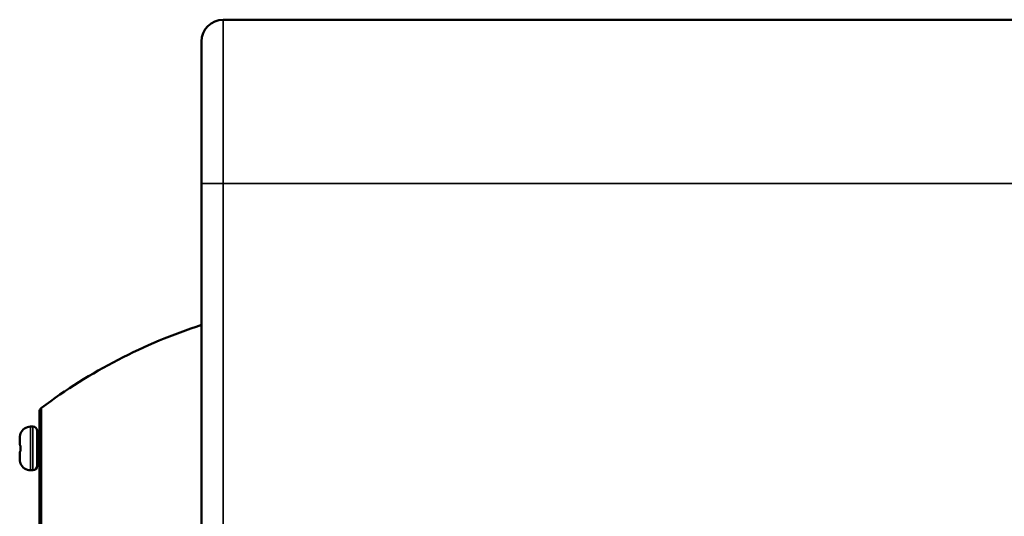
# Model space of a CAD drawing. Header units: millimetres. Extents: x 50 to 3176, y 50 to 2109.
# Tile 642 of 656: x 1664 to 1754, y 1126 to 1172. Entities that reach past the tile are written whole.
import ezdxf

# ---------------------------------------------------------------- set-up
doc = ezdxf.new("R2010")
doc.units = ezdxf.units.MM
doc.header["$LTSCALE"] = 10
doc.layers.add('Visible (ISO)', color=7, linetype='Continuous', lineweight=50)
doc.layers.add('Visible Narrow (ISO)', color=7, linetype='Continuous', lineweight=35)

msp = doc.modelspace()

# ---------------------------------------------------------------- linework, layer by layer
at = {"layer": 'Visible (ISO)'}
for p, q in [((1682.7396, 1171.7716), (1764.1396, 1171.7716)), ((1680.7396, 1156.7716), (1680.7396, 1169.7716)), ((1680.7396, 1079.9226), (1680.7396, 1156.7716)), ((1680.7396, 1155.4553), (1680.7396, 1155.458)), ((1665.9196, 1017.7001), (1665.9196, 1135.843)), ((1665.3196, 1134.5216), (1665.1196, 1134.5216)), ((1665.7196, 1130.9216), (1665.7196, 1134.1216)), ((1665.7196, 1133.7716), (1665.9196, 1133.7716)), ((1664.1196, 1133.4584), (1664.1196, 1133.4584)), ((1664.1196, 1133.4583), (1664.1196, 1132.8716)), ((1664.1196, 1132.1716), (1664.1196, 1131.5848)), ((1665.7196, 1131.2716), (1665.9196, 1131.2716)), ((1665.3196, 1130.5216), (1665.1196, 1130.5216))]:
    msp.add_line(p, q, dxfattribs=at)
for centre, radius, start, end in [((1682.7396, 1169.7716), 2, 90, 180), ((1696.2425, 1096.0852), 50.2, 107.98824, 126.874473), ((1666.4196, 1135.843), 0.5, 126.920442, 180), ((1665.1196, 1133.5216), 1, 90, 158.38198), ((1665.3196, 1134.1216), 0.4, 0, 90), ((1664.2364, 1133.8716), 0.05, 158.386885, 185.248369), ((1664.1696, 1132.8716), 0.05, 179.992848, 258.489772), ((1664.1696, 1132.1716), 0.05, 101.510532, 180.006042), ((1664.2364, 1131.1716), 0.05, 174.749326, 201.612784), ((1665.1196, 1131.5216), 1, 201.617988, 270), ((1665.3196, 1130.9216), 0.4, 270, 0)]:
    msp.add_arc(centre, radius, start, end, dxfattribs=at)
msp.add_ellipse((1665.6524, 1133.2798), major_axis=(1.4597, -0.5706), ratio=0.8194767, start_param=3.4515329, end_param=3.4515898, dxfattribs=at)
for points in [[(1680.7396, 1155.458), (1680.7396, 1155.5747), (1680.7396, 1155.6494), (1680.7396, 1155.6841)], [(1680.7396, 1150.8133), (1680.7396, 1151.3106), (1680.7396, 1151.8116), (1680.7396, 1152.2836)]]:
    msp.add_open_spline(points, degree=3, dxfattribs=at)
for points, knots in [([(1664.1196, 1133.4584), (1664.1196, 1133.4698), (1664.1198, 1133.4813), (1664.1205, 1133.5041), (1664.121, 1133.5156), (1664.1224, 1133.5384), (1664.1233, 1133.5498), (1664.1254, 1133.5726), (1664.1267, 1133.584), (1664.1295, 1133.6067), (1664.1311, 1133.618), (1664.1328, 1133.6293)], [4.71207245, 4.71207245, 4.71207245, 4.71207245, 4.74309207, 4.74309207, 4.7741117, 4.7741117, 4.80513132, 4.80513132, 4.83615095, 4.83615095, 4.86717057, 4.86717057, 4.86717057, 4.86717057]), ([(1664.1328, 1133.6293), (1664.1374, 1133.6583), (1664.143, 1133.6875), (1664.1546, 1133.7415), (1664.1608, 1133.767), (1664.1719, 1133.811), (1664.1771, 1133.8304), (1664.1828, 1133.852), (1664.1844, 1133.858), (1664.1867, 1133.8672), (1664.1876, 1133.8708), (1664.1884, 1133.8746), (1664.1886, 1133.8756), (1664.1886, 1133.8756)], [0, 0, 0, 0, 0.008809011, 0.008809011, 0.017447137, 0.017447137, 0.025900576, 0.025900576, 0.029756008, 0.029756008, 0.033245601, 0.033245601, 0.035488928, 0.035488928, 0.035488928, 0.035488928]), ([(1664.1328, 1133.6293), (1664.1374, 1133.6583), (1664.143, 1133.6875), (1664.1546, 1133.7414), (1664.1608, 1133.7669), (1664.1719, 1133.811), (1664.1771, 1133.8303), (1664.1828, 1133.852), (1664.1844, 1133.8579), (1664.186, 1133.8643), (1664.1863, 1133.8657), (1664.1866, 1133.867)], [0, 0, 0, 0, 0.00879836, 0.00879836, 0.017436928, 0.017436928, 0.025891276, 0.025891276, 0.029749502, 0.029749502, 0.030941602, 0.030941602, 0.030941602, 0.030941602]), ([(1664.1879, 1132.623), (1664.1886, 1132.6457), (1664.1882, 1132.6687), (1664.1853, 1132.7113), (1664.1828, 1132.7315), (1664.1766, 1132.7676), (1664.1728, 1132.7839), (1664.1648, 1132.8105), (1664.1605, 1132.8212), (1664.156, 1132.8299), (1664.1549, 1132.8317), (1664.1543, 1132.8326), (1664.1542, 1132.8327), (1664.1542, 1132.8327)], [0, 0, 0, 0, 0.00680857, 0.00680857, 0.013458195, 0.013458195, 0.020241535, 0.020241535, 0.027148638, 0.027148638, 0.030157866, 0.030157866, 0.031050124, 0.031050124, 0.031050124, 0.031050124]), ([(1664.1879, 1132.4201), (1664.1875, 1132.4336), (1664.1872, 1132.4471), (1664.1867, 1132.4742), (1664.1866, 1132.4877), (1664.1864, 1132.5148), (1664.1864, 1132.5283), (1664.1866, 1132.5554), (1664.1867, 1132.5689), (1664.1872, 1132.596), (1664.1875, 1132.6095), (1664.1879, 1132.623)], [4.682864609, 4.682864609, 4.682864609, 4.682864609, 4.694674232, 4.694674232, 4.706483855, 4.706483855, 4.718293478, 4.718293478, 4.730103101, 4.730103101, 4.741912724, 4.741912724, 4.741912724, 4.741912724]), ([(1664.1542, 1132.2104), (1664.1542, 1132.2104), (1664.1544, 1132.2107), (1664.1556, 1132.2124), (1664.157, 1132.2149), (1664.1609, 1132.2232), (1664.1637, 1132.2301), (1664.17, 1132.2492), (1664.1736, 1132.2627), (1664.1803, 1132.2951), (1664.1833, 1132.3148), (1664.1873, 1132.3568), (1664.1883, 1132.3795), (1664.1882, 1132.4082), (1664.1881, 1132.4142), (1664.1879, 1132.4201)], [0.00726272, 0.00726272, 0.00726272, 0.00726272, 0.008736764, 0.008736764, 0.012013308, 0.012013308, 0.016718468, 0.016718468, 0.022856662, 0.022856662, 0.029711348, 0.029711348, 0.03656282, 0.03656282, 0.038341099, 0.038341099, 0.038341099, 0.038341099]), ([(1664.1196, 1131.5847), (1664.1196, 1131.5733), (1664.1198, 1131.5619), (1664.1205, 1131.539), (1664.121, 1131.5276), (1664.1224, 1131.5047), (1664.1233, 1131.4933), (1664.1254, 1131.4705), (1664.1267, 1131.4591), (1664.1295, 1131.4364), (1664.1311, 1131.4251), (1664.1328, 1131.4138)], [1.57047961, 1.57047961, 1.57047961, 1.57047961, 1.60149927, 1.60149927, 1.63251893, 1.63251893, 1.66353859, 1.66353859, 1.69455825, 1.69455825, 1.72557792, 1.72557792, 1.72557792, 1.72557792]), ([(1664.1886, 1131.1675), (1664.1886, 1131.1675), (1664.1885, 1131.1679), (1664.1881, 1131.1699), (1664.1876, 1131.1723), (1664.1855, 1131.1807), (1664.1836, 1131.1881), (1664.1782, 1131.2086), (1664.1743, 1131.2231), (1664.1653, 1131.2581), (1664.1599, 1131.2796), (1664.149, 1131.327), (1664.1433, 1131.3538), (1664.1364, 1131.3919), (1664.1346, 1131.4028), (1664.1328, 1131.4138)], [0.010470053, 0.010470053, 0.010470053, 0.010470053, 0.011845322, 0.011845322, 0.01482117, 0.01482117, 0.01988571, 0.01988571, 0.026618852, 0.026618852, 0.034333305, 0.034333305, 0.042671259, 0.042671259, 0.046004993, 0.046004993, 0.046004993, 0.046004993]), ([(1664.1866, 1131.1761), (1664.1854, 1131.1814), (1664.1835, 1131.1886), (1664.1782, 1131.2088), (1664.1743, 1131.2233), (1664.1652, 1131.2583), (1664.1599, 1131.2798), (1664.1489, 1131.3272), (1664.1433, 1131.3541), (1664.1364, 1131.392), (1664.1346, 1131.4029), (1664.1328, 1131.4138)], [0.015029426, 0.015029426, 0.015029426, 0.015029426, 0.019908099, 0.019908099, 0.026637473, 0.026637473, 0.034350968, 0.034350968, 0.042690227, 0.042690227, 0.045999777, 0.045999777, 0.045999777, 0.045999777])]:
    msp.add_open_spline(points, degree=3, knots=knots, dxfattribs=at)
at = {"layer": 'Visible Narrow (ISO)'}
for p, q in [((1682.7396, 1156.7716), (1682.7396, 1171.7716)), ((1680.7396, 1156.7716), (1682.7396, 1156.7716)), ((1764.1396, 1156.7716), (1682.7396, 1156.7716)), ((1682.7396, 1156.7716), (1682.7396, 1080.2369)), ((1666.1193, 1136.2427), (1666.1193, 1017.3012)), ((1665.1196, 1130.5216), (1665.1196, 1134.5216)), ((1665.3196, 1134.5216), (1665.3196, 1130.5216)), ((1664.1915, 1132.6229), (1664.1879, 1132.623))]:
    msp.add_line(p, q, dxfattribs=at)
for centre, major_axis, ratio, start_param, end_param in [((1665.6524, 1133.2798), (1.4597, -0.5706), 0.8194767, 3.3198228, 3.4515329), ((1664.1822, 1133.6216), (-0.0494, 0.0078), 0.0000108, 0.0000005, 0.0491391), ((1664.2379, 1133.8716), (0.0009, 0.05), 0.9995629, 1.209368, 1.5707963), ((1665.2176, 1132.8441), (-1.0979, 0.0274), 0.0163259, 6.1278702, 6.283833), ((1664.1822, 1132.8716), (-0.0025, -0.0499), 0.9879699, 4.712389, 5.7856961), ((1667.4728, 1132.5216), (0, 3.2969), 0.995744, 1.5400367, 1.5707963), ((1665.6478, 1132.2134), (1.5282, 0.0419), 0.0140447, 3.141522, 3.2731616), ((1664.1822, 1132.1715), (-0.0257, 0.0427), 0.9944245, 0, 1.0733094), ((1667.4728, 1132.5216), (0, 3.2969), 0.995744, 1.5707963, 1.6015559), ((1665.2175, 1131.5837), (0.5951, -0.9231), 0.999543, 4.1389643, 4.2953033), ((1664.1822, 1131.4216), (-0.0494, -0.0078), 0.0000161, 6.2338798, 6.2831853), ((1664.2379, 1131.1716), (-0.0186, 0.0464), 0.9996842, 1.2092749, 1.5707963)]:
    msp.add_ellipse(centre, major_axis=major_axis, ratio=ratio, start_param=start_param, end_param=end_param, dxfattribs=at)
for points, knots in [([(1664.1915, 1133.8901), (1664.192, 1133.8903), (1664.192, 1133.8891), (1664.1915, 1133.8858), (1664.1914, 1133.8852), (1664.1907, 1133.8819), (1664.1899, 1133.8783), (1664.1883, 1133.8716), (1664.1876, 1133.8691), (1664.1854, 1133.8602), (1664.1834, 1133.8528), (1664.1806, 1133.8422), (1664.1799, 1133.84), (1664.1768, 1133.8281), (1664.1739, 1133.8172), (1664.1701, 1133.8028), (1664.1695, 1133.8005), (1664.1664, 1133.7885), (1664.1638, 1133.7781), (1664.1596, 1133.7611), (1664.1581, 1133.7548), (1664.1536, 1133.7355), (1664.1506, 1133.7223), (1664.1465, 1133.7032), (1664.1454, 1133.6979), (1664.1409, 1133.6755), (1664.1375, 1133.6577), (1664.1339, 1133.6358), (1664.1334, 1133.6326), (1664.1329, 1133.6293)], [0, 0, 0, 0, 0.11877668, 0.11877668, 0.14285714, 0.14285714, 0.2374953, 0.2374953, 0.28571429, 0.28571429, 0.39935092, 0.39935092, 0.42857143, 0.42857143, 0.54922964, 0.54922964, 0.57142857, 0.57142857, 0.66292717, 0.66292717, 0.71428571, 0.71428571, 0.81800279, 0.81800279, 0.85714286, 0.85714286, 0.9790405, 0.9790405, 0.99999943, 0.99999943, 0.99999943, 0.99999943]), ([(1664.1915, 1133.8901), (1664.1912, 1133.8901), (1664.1906, 1133.89), (1664.1901, 1133.89), (1664.19, 1133.89), (1664.19, 1133.89)], [0.00002292, 0.00002292, 0.00002292, 0.00002292, 0.33333333, 0.66666667, 0.9973347, 0.9973347, 0.9973347, 0.9973347]), ([(1664.1329, 1132.874), (1664.1358, 1132.874), (1664.139, 1132.8724), (1664.1429, 1132.8688), (1664.1434, 1132.8683), (1664.1469, 1132.8645), (1664.15, 1132.8601), (1664.1541, 1132.8526), (1664.1551, 1132.8506), (1664.1588, 1132.8432), (1664.1614, 1132.8369), (1664.1656, 1132.8258), (1664.1672, 1132.8214), (1664.1719, 1132.8067), (1664.1749, 1132.7955), (1664.1782, 1132.781), (1664.1788, 1132.7782), (1664.182, 1132.763), (1664.1842, 1132.75), (1664.1864, 1132.7334), (1664.1868, 1132.7306), (1664.1885, 1132.7161), (1664.1896, 1132.7039), (1664.1907, 1132.6861), (1664.191, 1132.6805), (1664.1919, 1132.6595), (1664.1921, 1132.6445), (1664.1917, 1132.6274), (1664.1916, 1132.6252), (1664.1915, 1132.623)], [0, 0, 0, 0, 0.1228344, 0.1228344, 0.1428571, 0.1428571, 0.2509853, 0.2509853, 0.2857143, 0.2857143, 0.3751874, 0.3751874, 0.4285714, 0.4285714, 0.5443932, 0.5443932, 0.5714286, 0.5714286, 0.6902747, 0.6902747, 0.7142857, 0.7142857, 0.8121599, 0.8121599, 0.8571429, 0.8571429, 0.9813144, 0.9813144, 1, 1, 1, 1]), ([(1664.1915, 1132.4202), (1664.192, 1132.4051), (1664.192, 1132.3901), (1664.1915, 1132.3748), (1664.1914, 1132.3721), (1664.1913, 1132.3694), (1664.1912, 1132.3667), (1664.1907, 1132.3547), (1664.1898, 1132.3426), (1664.1887, 1132.3309), (1664.1882, 1132.325), (1664.1875, 1132.3192), (1664.1869, 1132.3135), (1664.1853, 1132.3003), (1664.1833, 1132.2879), (1664.1811, 1132.2763), (1664.1805, 1132.2731), (1664.1798, 1132.27), (1664.1792, 1132.2669), (1664.1766, 1132.2545), (1664.1736, 1132.2427), (1664.1704, 1132.232), (1664.1699, 1132.2302), (1664.1693, 1132.2285), (1664.1688, 1132.2267), (1664.1662, 1132.2186), (1664.1634, 1132.2111), (1664.1606, 1132.2045), (1664.1593, 1132.2012), (1664.1579, 1132.1981), (1664.1565, 1132.1953), (1664.1532, 1132.1884), (1664.1499, 1132.1828), (1664.1466, 1132.1786), (1664.1458, 1132.1775), (1664.145, 1132.1766), (1664.1442, 1132.1757), (1664.1406, 1132.1717), (1664.1371, 1132.1696), (1664.1339, 1132.1692), (1664.1336, 1132.1691), (1664.1332, 1132.1691), (1664.1329, 1132.1691)], [0, 0, 0, 0, 0.1213009, 0.1213009, 0.1213009, 0.1428571, 0.1428571, 0.1428571, 0.2376759, 0.2376759, 0.2376759, 0.2857143, 0.2857143, 0.2857143, 0.3980318, 0.3980318, 0.3980318, 0.4285714, 0.4285714, 0.4285714, 0.5512043, 0.5512043, 0.5512043, 0.5714286, 0.5714286, 0.5714286, 0.6670789, 0.6670789, 0.6670789, 0.7142857, 0.7142857, 0.7142857, 0.8281347, 0.8281347, 0.8281347, 0.8571429, 0.8571429, 0.8571429, 0.9858595, 0.9858595, 0.9858595, 1, 1, 1, 1]), ([(1664.1329, 1131.4138), (1664.1357, 1131.3962), (1664.1387, 1131.3792), (1664.1426, 1131.3593), (1664.1433, 1131.3556), (1664.1467, 1131.3387), (1664.1495, 1131.3259), (1664.1536, 1131.3077), (1664.1549, 1131.3021), (1664.1587, 1131.2857), (1664.1613, 1131.275), (1664.1655, 1131.2582), (1664.1671, 1131.2518), (1664.172, 1131.2331), (1664.175, 1131.2218), (1664.1783, 1131.2094), (1664.1789, 1131.2071), (1664.1821, 1131.1951), (1664.1844, 1131.1867), (1664.1865, 1131.1783), (1664.1869, 1131.177), (1664.1885, 1131.1705), (1664.1896, 1131.1661), (1664.1908, 1131.1609), (1664.1911, 1131.1595), (1664.1919, 1131.155), (1664.1921, 1131.1533), (1664.1917, 1131.153), (1664.1916, 1131.153), (1664.1915, 1131.153)], [0.0000006, 0.0000006, 0.0000006, 0.0000006, 0.11611695, 0.11611695, 0.14285714, 0.14285714, 0.24048209, 0.24048209, 0.28571429, 0.28571429, 0.3718675, 0.3718675, 0.42857143, 0.42857143, 0.5438592, 0.5438592, 0.57142857, 0.57142857, 0.69155404, 0.69155404, 0.71428571, 0.71428571, 0.81136544, 0.81136544, 0.85714286, 0.85714286, 0.97829927, 0.97829927, 1, 1, 1, 1]), ([(1664.19, 1131.1531), (1664.19, 1131.1531), (1664.1901, 1131.1531), (1664.1906, 1131.1531), (1664.1912, 1131.153), (1664.1915, 1131.153)], [0.00093763, 0.00093763, 0.00093763, 0.00093763, 0.33333333, 0.66666667, 0.99997651, 0.99997651, 0.99997651, 0.99997651])]:
    msp.add_open_spline(points, degree=3, knots=knots, dxfattribs=at)

doc.saveas('drawing.dxf')
